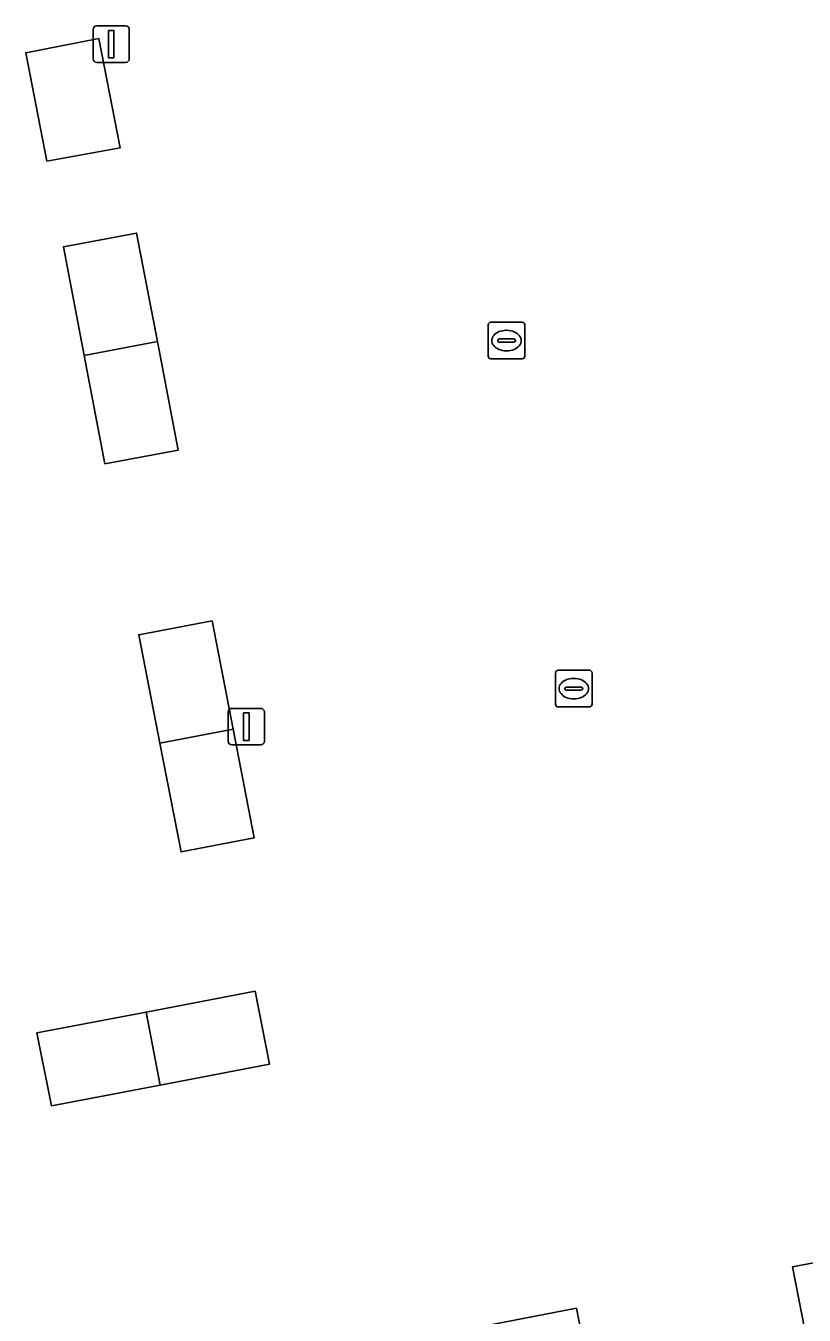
# Model space of a CAD drawing. Extents: x 160377 to 161131, y 383938 to 384853.
# Drawn here: x 160768.08 to 160789.34, y 384537.03 to 384572.28 of the extents above; entities that cross this region are included whole.
import ezdxf

# ---------------------------------------------------------------- set-up
doc = ezdxf.new("R2010")
doc.units = 0
for name, color, linetype in [('IMGEO_Erf', 7, 'Continuous'), ('IMGEO_Kolk', 7, 'Continuous'), ('IMGEO_Lichtmast', 7, 'Continuous'), ('IMGEO_Pand', 7, 'Continuous'), ('IMGEO_Pand_overbouw', 7, 'Continuous')]:
    doc.layers.add(name, color=color, linetype=linetype)

msp = doc.modelspace()

# ---------------------------------------------------------------- linework, layer by layer
at = {"layer": 'IMGEO_Erf'}
for points in [[(160770.077, 384571.927), (160770.662, 384568.942), (160768.658, 384568.576), (160768.08, 384571.54)], [(160769.677, 384563.262), (160769.108, 384566.238), (160771.108, 384566.61), (160771.676, 384563.645), (160772.244, 384560.68), (160770.243, 384560.304)], [(160771.745, 384552.663), (160771.166, 384555.631), (160773.169, 384556.006), (160773.741, 384553.052), (160774.318, 384550.075), (160772.323, 384549.695)], [(160771.365, 384545.315), (160774.344, 384545.885), (160774.739, 384543.892), (160771.747, 384543.319), (160768.78, 384542.751), (160768.385, 384544.744)]]:
    msp.add_lwpolyline(points, close=True, dxfattribs=at)
at = {"layer": 'IMGEO_Kolk'}
for p, q in [((160780.711, 384563.246), (160780.711, 384564.098)), ((160780.786, 384564.172), (160781.638, 384564.172)), ((160781.712, 384564.098), (160781.712, 384563.246)), ((160781.199, 384563.952), (160781.224, 384563.952)), ((160780.97, 384563.666), (160780.97, 384563.678)), ((160781.408, 384563.629), (160781.01, 384563.629)), ((160781.013, 384563.715), (160781.411, 384563.715)), ((160781.222, 384563.392), (160781.197, 384563.392)), ((160781.454, 384563.678), (160781.454, 384563.666)), ((160781.638, 384563.172), (160780.786, 384563.172)), ((160782.549, 384553.732), (160782.549, 384554.584)), ((160782.624, 384554.658), (160783.476, 384554.658)), ((160783.55, 384554.584), (160783.55, 384553.732)), ((160783.037, 384554.438), (160783.062, 384554.438)), ((160782.808, 384554.152), (160782.808, 384554.164)), ((160783.246, 384554.115), (160782.848, 384554.115)), ((160782.851, 384554.201), (160783.249, 384554.201)), ((160783.06, 384553.878), (160783.035, 384553.878)), ((160783.292, 384554.164), (160783.292, 384554.152)), ((160783.476, 384553.658), (160782.624, 384553.658))]:
    msp.add_line(p, q, dxfattribs=at)
for points in [[(160780.711, 384563.246), (160780.711, 384564.098)], [(160780.786, 384564.172), (160781.638, 384564.172)], [(160781.712, 384564.098), (160781.712, 384563.246)], [(160781.638, 384563.172), (160780.786, 384563.172)], [(160782.549, 384553.732), (160782.549, 384554.584)], [(160782.624, 384554.658), (160783.476, 384554.658)], [(160783.55, 384554.584), (160783.55, 384553.732)], [(160783.476, 384553.658), (160782.624, 384553.658)]]:
    msp.add_lwpolyline(points, dxfattribs=at)
for centre, radius, start, end in [((160780.788, 384564.096), 0.0765, 91.552, 178.448), ((160780.788, 384564.096), 0.0765, 91.552, 178.448), ((160781.636, 384564.096), 0.0765, 1.552, 88.448), ((160781.636, 384564.096), 0.0765, 1.552, 88.448), ((160781.01, 384563.675), 0.0403, 85.8775, 175.7526), ((160781.007, 384563.665), 0.0366, 178.938, 274.7102), ((160781.411, 384563.672), 0.043, 264.8664, 352.4533), ((160781.415, 384563.677), 0.0386, 1.7309, 96.639), ((160780.788, 384563.248), 0.0765, 181.552, 268.448), ((160780.788, 384563.248), 0.0765, 181.552, 268.448), ((160781.636, 384563.248), 0.0765, 271.552, 358.448), ((160781.636, 384563.248), 0.0765, 271.552, 358.448), ((160782.626, 384554.582), 0.0765, 91.552, 178.448), ((160782.626, 384554.582), 0.0765, 91.552, 178.448), ((160783.474, 384554.582), 0.0765, 1.552, 88.448), ((160783.474, 384554.582), 0.0765, 1.552, 88.448), ((160782.848, 384554.161), 0.0403, 85.8775, 175.7526), ((160782.845, 384554.151), 0.0366, 178.938, 274.7102), ((160783.249, 384554.158), 0.043, 264.8664, 352.4533), ((160783.253, 384554.163), 0.0386, 1.7309, 96.639), ((160782.626, 384553.734), 0.0765, 181.552, 268.448), ((160782.626, 384553.734), 0.0765, 181.552, 268.448), ((160783.474, 384553.734), 0.0765, 271.552, 358.448), ((160783.474, 384553.734), 0.0765, 271.552, 358.448)]:
    msp.add_arc(centre, radius, start, end, dxfattribs=at)
for centre, major_axis, ratio, start_param, end_param in [((160781.198, 384563.672), (-0.387, 0.002), 0.722429, 4.712389, 7.853982), ((160781.223, 384563.672), (-0.39, 0.002), 0.717154, 1.570796, 4.712389), ((160783.036, 384554.158), (-0.387, 0.002), 0.722429, 4.712389, 7.853982), ((160783.061, 384554.158), (-0.39, 0.002), 0.717154, 1.570796, 4.712389)]:
    msp.add_ellipse(centre, major_axis=major_axis, ratio=ratio, start_param=start_param, end_param=end_param, dxfattribs=at)
at = {"layer": 'IMGEO_Lichtmast'}
for p, q in [((160770.017, 384572.277), (160770.807, 384572.277)), ((160770.807, 384572.277), (160770.017, 384572.277)), ((160769.917, 384571.377), (160769.917, 384572.177)), ((160769.917, 384572.177), (160769.917, 384571.377)), ((160770.907, 384572.177), (160770.907, 384571.377)), ((160770.907, 384571.377), (160770.907, 384572.177)), ((160770.807, 384571.277), (160770.017, 384571.277)), ((160770.017, 384571.277), (160770.807, 384571.277)), ((160773.607, 384552.718), (160773.607, 384553.518)), ((160773.607, 384553.518), (160773.607, 384552.718)), ((160773.707, 384553.618), (160774.497, 384553.618)), ((160774.497, 384553.618), (160773.707, 384553.618)), ((160774.597, 384553.518), (160774.597, 384552.718)), ((160774.597, 384552.718), (160774.597, 384553.518)), ((160774.497, 384552.618), (160773.707, 384552.618)), ((160773.707, 384552.618), (160774.497, 384552.618))]:
    msp.add_line(p, q, dxfattribs=at)
for points in [[(160770.337, 384572.152), (160770.487, 384572.152), (160770.487, 384571.402), (160770.337, 384571.402), (160770.337, 384572.152)], [(160774.027, 384553.493), (160774.177, 384553.493), (160774.177, 384552.743), (160774.027, 384552.743), (160774.027, 384553.493)]]:
    msp.add_lwpolyline(points, dxfattribs=at)
for centre, start, end in [((160770.017, 384572.177), 90, 180), ((160770.017, 384572.177), 90, 180), ((160770.807, 384572.177), 0, 90), ((160770.807, 384572.177), 360, 90), ((160770.017, 384571.377), 180, 270), ((160770.017, 384571.377), 180, 270), ((160770.807, 384571.377), 270, 0), ((160770.807, 384571.377), 270, 0), ((160773.707, 384553.518), 90, 180), ((160773.707, 384553.518), 90, 180), ((160774.497, 384553.518), 0, 90), ((160774.497, 384553.518), 360, 90), ((160773.707, 384552.718), 180, 270), ((160773.707, 384552.718), 180, 270), ((160774.497, 384552.718), 270, 0), ((160774.497, 384552.718), 270, 0)]:
    msp.add_arc(centre, 0.1, start, end, dxfattribs=at)
at = {"layer": 'IMGEO_Pand'}
for points in [[(160770.077, 384571.927), (160768.08, 384571.54), (160768.658, 384568.576), (160770.662, 384568.942)], [(160771.108, 384566.61), (160769.108, 384566.238), (160769.677, 384563.262), (160771.676, 384563.645)], [(160771.676, 384563.645), (160769.677, 384563.262), (160770.243, 384560.304), (160772.244, 384560.68)], [(160773.169, 384556.006), (160771.166, 384555.631), (160771.745, 384552.663), (160773.741, 384553.052)], [(160773.741, 384553.052), (160771.745, 384552.663), (160772.323, 384549.695), (160774.318, 384550.075)], [(160774.344, 384545.885), (160771.365, 384545.315), (160771.747, 384543.319), (160774.739, 384543.892)], [(160771.365, 384545.315), (160768.385, 384544.744), (160768.78, 384542.751), (160771.747, 384543.319)]]:
    msp.add_lwpolyline(points, close=True, dxfattribs=at)
at = {"layer": 'IMGEO_Pand_overbouw'}
for points in [[(160794.403, 384539.388), (160794.207, 384539.35), (160794.188, 384539.346), (160789.17, 384538.383), (160789.024, 384538.355), (160789.351, 384536.674), (160786.401, 384536.102), (160787.824, 384528.813), (160790.756, 384529.385), (160790.146, 384532.577), (160795.526, 384533.606)], [(160786.401, 384536.102), (160783.451, 384535.53), (160783.122, 384537.221), (160780.252, 384536.67), (160778.308, 384536.297), (160779.39, 384530.517), (160784.294, 384531.435), (160784.892, 384528.241), (160787.824, 384528.813)]]:
    msp.add_lwpolyline(points, close=True, dxfattribs=at)

doc.saveas('drawing.dxf')
